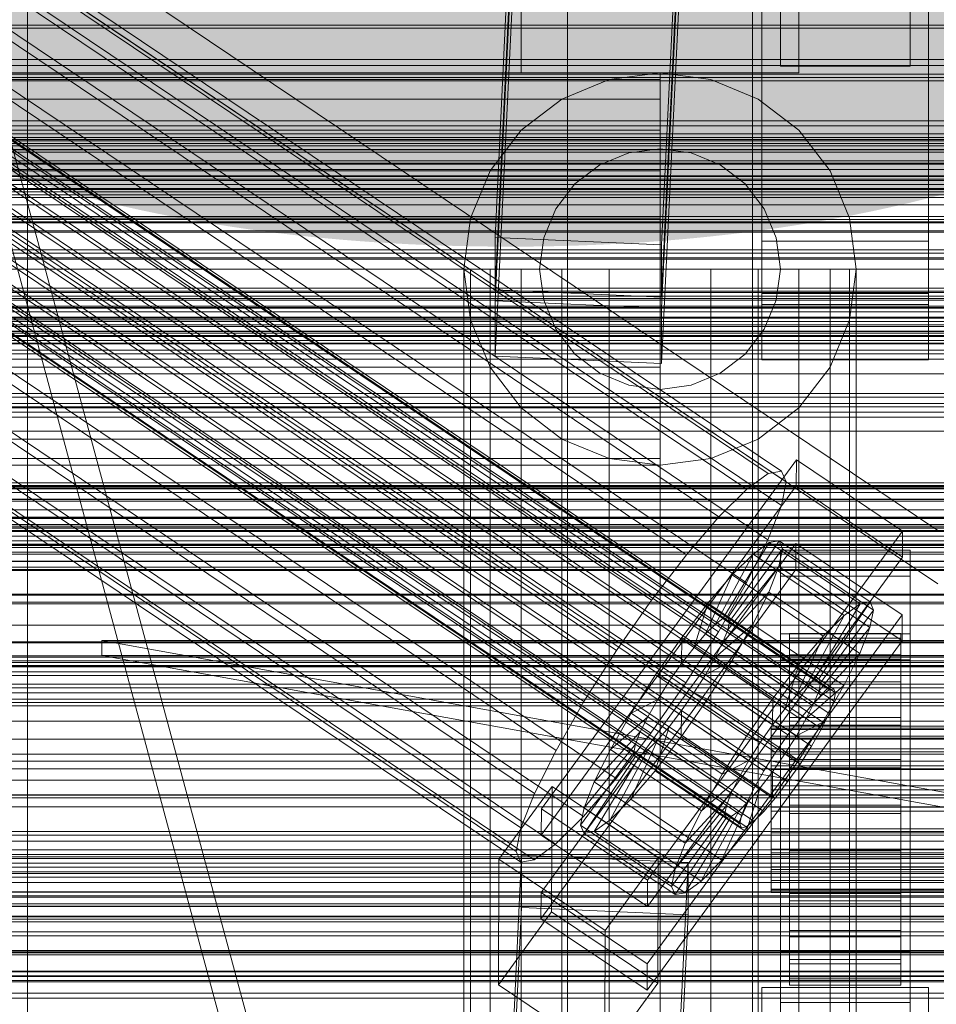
# Model space of a CAD drawing. Header units: millimetres. Extents: x -4395 to 65662, y -65530 to 6847.
# Tile 344 of 656: x -229 to -130, y -33529 to -33423. Entities that reach past the tile are written whole.
import ezdxf

# ---------------------------------------------------------------- set-up
doc = ezdxf.new("R2010")
doc.units = ezdxf.units.MM
for name, color, linetype, lineweight in [('COTAS_O', 1, 'Continuous', 0), ('COTAS_P', 1, 'Continuous', 0), ('frontal_briquetadora', 7, 'Continuous', 0), ('frontal_C01', 7, 'Continuous', 0), ('frontal_C01-mix', 7, 'Continuous', 0), ('frontal_C02', 7, 'Continuous', 0), ('frontal_C03', 7, 'Continuous', 0), ('frontal_C07', 7, 'Continuous', 0), ('frontal_dosificador', 7, 'Continuous', 0), ('frontal_fines-r33-C07-C02', 7, 'Continuous', 0), ('frontal_mezcladora', 7, 'Continuous', 0), ('frontal_secador', 7, 'Continuous', 0)]:
    doc.layers.add(name, color=color, linetype=linetype, lineweight=lineweight)
doc.dimstyles.new('R19_100', dxfattribs={"dimtxt": 250, "dimasz": 150, "dimexe": 150, "dimexo": 80, "dimgap": 100, "dimtad": 1, "dimtih": 1, "dimtoh": 1, "dimdsep": 46, "dimcen": 0.09, "dimadec": 0, "dimazin": 0, "dimtfac": 1, "dimtdec": 4, "dimtofl": 0, "dimtmove": 0, "dimatfit": 3, "dimfxl": 1, "dimtolj": 1, "dimtzin": 0, "dimarcsym": 0})

# ---------------------------------------------------------------- blocks, each defined once
blk = doc.blocks.new('DIM_R33_43')
at = {"layer": 'COTAS_O'}
for p, q in [((-1725, -33700), (-1575, -33655)), ((1725, -33700), (1575, -33655)), ((-1725, -34400), (-1725, -33700)), ((-1725, -33700), (1725, -33700)), ((-1725, -33700), (-1575, -33745)), ((1725, -33700), (1575, -33745)), ((1725, -34400), (1725, -33700))]:
    blk.add_line(p, q, dxfattribs=at)
blk.add_text('3450 O', height=250, dxfattribs=at).set_placement((0, -33600))
blk = doc.blocks.new('DIM_R33_44')
at = {"layer": 'COTAS_P'}
for p, q in [((-150, -32200), (550, -32200)), ((550, -32200), (505, -32350)), ((550, -34800), (550, -32200)), ((550, -32200), (595, -32350)), ((550, -34800), (505, -34650)), ((550, -34800), (595, -34650)), ((-150, -34800), (550, -34800))]:
    blk.add_line(p, q, dxfattribs=at)
blk.add_text('2600 P', height=250, rotation=90, dxfattribs=at).set_placement((450, -33500))
blk = doc.blocks.new('DIM_R33_46')
at = {"layer": 'COTAS_O'}
for p, q in [((-650, -33700), (50, -33700)), ((50, -33700), (5, -33850)), ((50, -34900), (50, -33700)), ((50, -33700), (95, -33850)), ((50, -34900), (5, -34750)), ((50, -34900), (95, -34750)), ((-650, -34900), (50, -34900))]:
    blk.add_line(p, q, dxfattribs=at)
blk.add_text('1200 O', height=250, rotation=90, dxfattribs=at).set_placement((-50, -34300))

msp = doc.modelspace()

# ---------------------------------------------------------------- linework, layer by layer
at = {"layer": 'frontal_briquetadora'}
for p, q in [((-170, -33670), (-305, -33170)), ((-167, -33670), (-302, -33170))]:
    msp.add_line(p, q, dxfattribs=at)
at = {"layer": 'frontal_C01'}
for p, q in [((-332.629, -33348.211), (-148.32, -33472.08)), ((-331.181, -33347.946), (-146.872, -33471.815)), ((-334.938, -33349.897), (-150.629, -33473.766)), ((-330.692, -33349.122), (-146.383, -33472.991)), ((-355.53, -33351.774), (-141.731, -33495.462)), ((-355.017, -33351.68), (-141.218, -33495.369)), ((-331.197, -33351.657), (-146.887, -33475.526)), ((-356.348, -33352.372), (-142.549, -33496.06)), ((-355.022, -33352.995), (-141.224, -33496.684)), ((-354.844, -33352.097), (-141.045, -33495.785)), ((-337.95, -33352.891), (-153.641, -33476.76)), ((-357.415, -33353.432), (-143.617, -33497.121)), ((-358.659, -33354.884), (-144.861, -33498.572)), ((-355.541, -33354.314), (-141.742, -33498.003)), ((-356.363, -33355.964), (-142.565, -33499.652)), ((-332.659, -33355.38), (-148.35, -33479.249)), ((-146.196, -33500.316), (-359.995, -33356.627)), ((-341.461, -33356.987), (-157.152, -33480.857)), ((-357.434, -33357.832), (-143.635, -33501.52)), ((-361.332, -33358.544), (-147.533, -33502.232)), ((-362.578, -33360.503), (-148.779, -33504.191)), ((-358.68, -33359.791), (-144.881, -33503.48)), ((-334.981, -33360.036), (-150.672, -33483.905)), ((-363.648, -33362.371), (-149.85, -33506.06)), ((-360.017, -33361.708), (-146.218, -33505.396)), ((-160.922, -33485.777), (-345.231, -33361.908)), ((-361.352, -33363.451), (-147.554, -33507.14)), ((-364.471, -33364.021), (-150.672, -33507.709)), ((-364.989, -33365.34), (-151.191, -33509.028)), ((-362.596, -33364.903), (-148.798, -33508.591)), ((-338.003, -33365.308), (-153.694, -33489.177)), ((-365.168, -33366.238), (-151.369, -33509.927)), ((-364.995, -33366.655), (-151.196, -33510.343)), ((-364.482, -33366.561), (-150.683, -33510.25)), ((-363.664, -33365.964), (-149.865, -33509.652)), ((-349.002, -33367.317), (-164.693, -33491.186)), ((-341.52, -33370.837), (-157.211, -33494.707)), ((-352.519, -33372.846), (-168.21, -33496.715)), ((-345.291, -33376.246), (-160.982, -33500.116)), ((-355.541, -33378.118), (-171.232, -33501.988)), ((-349.061, -33381.167), (-164.752, -33505.036)), ((-357.863, -33382.775), (-173.554, -33506.644)), ((-352.572, -33385.264), (-168.263, -33509.133)), ((-359.326, -33386.497), (-175.016, -33510.366)), ((-177.811, -33446.586), (-174.943, -33387.023)), ((-156.962, -33387.819), (-159.83, -33447.383)), ((-359.83, -33389.033), (-175.521, -33512.902)), ((-355.584, -33388.257), (-171.275, -33512.127)), ((-359.341, -33390.208), (-175.032, -33514.078)), ((-357.893, -33389.944), (-173.584, -33513.813)), ((-177.811, -33452.232), (-174.943, -33392.669)), ((-159.83, -33453.029), (-156.962, -33393.466)), ((-149, -33446.983), (-149, -33401.318)), ((-131, -33401.318), (-131, -33446.983)), ((-149, -33452.628), (-149, -33406.964)), ((-131, -33452.628), (-131, -33406.964)), ((-130, -33478.228), (-228.298, -33412.164)), ((-228.298, -33412.164), (-228.298, -33580.534)), ((-228.298, -33586.293), (-228.298, -33417.923)), ((-228.298, -33417.923), (-130, -33483.987)), ((-425, -33441.677), (425, -33441.677)), ((-159.83, -33447.383), (-177.811, -33446.586)), ((-177.811, -33446.586), (-177.811, -33452.232)), ((-159.83, -33453.029), (-159.83, -33447.383)), ((-131, -33446.983), (-149, -33446.983)), ((-149, -33446.983), (-149, -33452.628)), ((-131, -33452.628), (-131, -33446.983)), ((-177.811, -33452.232), (-159.83, -33453.029)), ((-149, -33452.628), (-131, -33452.628)), ((425, -33453.189), (-425, -33453.189)), ((425, -33456.015), (-425, -33456.015)), ((-425, -33467.528), (425, -33467.528)), ((-172.809, -33508.312), (-145.277, -33470.601)), ((-145.289, -33473.423), (-145.277, -33470.601)), ((-145.277, -33470.601), (-133.809, -33478.308)), ((-150.629, -33473.766), (-148.32, -33472.08)), ((-148.32, -33472.08), (-146.872, -33471.815)), ((-146.872, -33471.815), (-146.383, -33472.991)), ((-146.383, -33472.991), (-146.887, -33475.526)), ((-145.289, -33473.423), (-172.821, -33511.135)), ((-153.641, -33476.76), (-150.629, -33473.766)), ((-133.821, -33481.131), (-145.289, -33473.423)), ((-146.887, -33475.526), (-148.35, -33479.249)), ((-157.152, -33480.857), (-153.641, -33476.76)), ((-133.809, -33478.308), (-161.341, -33516.019)), ((-133.809, -33478.308), (-133.821, -33481.131)), ((-172.847, -33517.344), (-145.315, -33479.633)), ((-153.199, -33487.755), (-148.226, -33479.54)), ((-152.686, -33487.661), (-147.143, -33479.342)), ((-148.35, -33479.249), (-150.672, -33483.905)), ((-148.226, -33479.54), (-149.953, -33480.801)), ((-147.143, -33479.342), (-148.226, -33479.54)), ((-148.226, -33479.54), (-138.396, -33486.146)), ((-147.143, -33479.342), (-137.313, -33485.948)), ((-146.777, -33480.221), (-147.143, -33479.342)), ((-145.327, -33482.455), (-145.315, -33479.633)), ((-145.315, -33479.633), (-133.847, -33487.34)), ((-152.513, -33488.078), (-146.777, -33480.221)), ((-147.155, -33482.118), (-146.777, -33480.221)), ((-147, -33483.184), (-147, -33480.362)), ((-147, -33480.362), (-133, -33480.362)), ((-147, -33526.41), (-147, -33480.362)), ((-146.777, -33480.221), (-136.948, -33486.828)), ((-133, -33480.362), (-133, -33483.184)), ((-133, -33480.362), (-133, -33526.41)), ((-450, -33481.544), (450, -33481.544)), ((-161.353, -33518.842), (-133.821, -33481.131)), ((-160.922, -33485.777), (-157.152, -33480.857)), ((-154.017, -33488.352), (-149.953, -33480.801)), ((-149.953, -33480.801), (-152.207, -33483.041)), ((-149.953, -33480.801), (-140.123, -33487.408)), ((-145.327, -33482.455), (-172.859, -33520.167)), ((-152.692, -33488.976), (-147.155, -33482.118)), ((-148.249, -33484.902), (-147.155, -33482.118)), ((-147.155, -33482.118), (-137.325, -33488.724)), ((-133.859, -33490.163), (-145.327, -33482.455)), ((-155.085, -33489.413), (-152.207, -33483.041)), ((-152.207, -33483.041), (-154.833, -33486.105)), ((-150.672, -33483.905), (-153.694, -33489.177)), ((-152.207, -33483.041), (-142.377, -33489.647)), ((-133, -33483.184), (-147, -33483.184)), ((-147, -33483.184), (-147, -33529.233)), ((-133, -33529.233), (-133, -33483.184)), ((-153.21, -33490.295), (-148.249, -33484.902)), ((-149.985, -33488.385), (-148.249, -33484.902)), ((-148.249, -33484.902), (-138.419, -33491.509)), ((-164.693, -33491.186), (-160.922, -33485.777)), ((-137.313, -33485.948), (-142.856, -33494.268)), ((-138.396, -33486.146), (-137.313, -33485.948)), ((-137.313, -33485.948), (-136.948, -33486.828)), ((-154.833, -33486.105), (-157.653, -33489.786)), ((-156.329, -33490.865), (-154.833, -33486.105)), ((-154.833, -33486.105), (-145.003, -33492.711)), ((-138.396, -33486.146), (-143.369, -33494.361)), ((-136.948, -33486.828), (-142.683, -33494.684)), ((-140.123, -33487.408), (-138.396, -33486.146)), ((-136.948, -33486.828), (-137.325, -33488.724)), ((-133.847, -33487.34), (-161.379, -33525.052)), ((-154.017, -33488.352), (-153.199, -33487.755)), ((-153.199, -33487.755), (-152.686, -33487.661)), ((-143.369, -33494.361), (-153.199, -33487.755)), ((-152.513, -33488.078), (-152.692, -33488.976)), ((-142.856, -33494.268), (-152.686, -33487.661)), ((-152.686, -33487.661), (-152.513, -33488.078)), ((-142.683, -33494.684), (-152.513, -33488.078)), ((-140.123, -33487.408), (-144.188, -33494.959)), ((-142.377, -33489.647), (-140.123, -33487.408)), ((-133.847, -33487.34), (-133.859, -33490.163)), ((-153.694, -33489.177), (-157.211, -33494.707)), ((-155.085, -33489.413), (-154.017, -33488.352)), ((-154.033, -33491.945), (-149.985, -33488.385)), ((-144.188, -33494.959), (-154.017, -33488.352)), ((-152.692, -33488.976), (-153.21, -33490.295)), ((-142.862, -33495.582), (-152.692, -33488.976)), ((-152.246, -33492.329), (-149.985, -33488.385)), ((-149.985, -33488.385), (-140.156, -33494.992)), ((-137.325, -33488.724), (-142.862, -33495.582)), ((-137.325, -33488.724), (-138.419, -33491.509)), ((-161.391, -33527.874), (-133.859, -33490.163)), ((-157.653, -33489.786), (-160.474, -33493.832)), ((-157.653, -33489.786), (-157.665, -33492.608)), ((-147.823, -33496.392), (-157.653, -33489.786)), ((-156.329, -33490.865), (-155.085, -33489.413)), ((-145.255, -33496.02), (-155.085, -33489.413)), ((-153.21, -33490.295), (-154.033, -33491.945)), ((-143.38, -33496.902), (-153.21, -33490.295)), ((-147, -33492.216), (-147, -33489.394)), ((-147, -33489.394), (-133, -33489.394)), ((-147, -33535.442), (-147, -33489.394)), ((-146, -33499.357), (-146, -33489.359)), ((-146, -33489.359), (-146, -33489.887)), ((-146, -33489.359), (-134, -33489.359)), ((-146, -33490.126), (-146, -33489.359)), ((-146, -33499.606), (-146, -33489.887)), ((-146, -33489.887), (-146, -33491.673)), ((-146, -33489.887), (-134, -33489.887)), ((-146, -33499.72), (-146, -33490.126)), ((-146, -33490.126), (-134, -33490.126)), ((-146, -33492.135), (-146, -33490.126)), ((-142.377, -33489.647), (-145.255, -33496.02)), ((-145.003, -33492.711), (-142.377, -33489.647)), ((-134, -33489.887), (-134, -33489.359)), ((-134, -33489.359), (-134, -33499.357)), ((-134, -33489.359), (-134, -33490.126)), ((-134, -33491.673), (-134, -33489.887)), ((-134, -33489.887), (-134, -33499.606)), ((-134, -33490.126), (-134, -33499.72)), ((-134, -33490.126), (-134, -33492.135)), ((-133, -33489.394), (-133, -33492.216)), ((-133, -33489.394), (-133, -33535.442)), ((-168.21, -33496.715), (-164.693, -33491.186)), ((-157.665, -33492.608), (-156.329, -33490.865)), ((-146.499, -33497.471), (-156.329, -33490.865)), ((-154.033, -33491.945), (-155.103, -33493.813)), ((-155.103, -33493.813), (-152.246, -33492.329)), ((-154.877, -33496.465), (-152.246, -33492.329)), ((-144.203, -33498.551), (-154.033, -33491.945)), ((-152.246, -33492.329), (-142.416, -33498.936)), ((-133, -33492.216), (-147, -33492.216)), ((-147, -33492.216), (-147, -33538.265)), ((-146, -33500.452), (-146, -33491.673)), ((-146, -33491.673), (-146, -33494.596)), ((-146, -33491.673), (-134, -33491.673)), ((-146, -33500.671), (-146, -33492.135)), ((-146, -33492.135), (-134, -33492.135)), ((-146, -33495.25), (-146, -33492.135)), ((-138.419, -33491.509), (-143.38, -33496.902)), ((-138.419, -33491.509), (-140.156, -33494.992)), ((-134, -33494.596), (-134, -33491.673)), ((-134, -33491.673), (-134, -33500.452)), ((-134, -33492.135), (-134, -33500.671)), ((-134, -33492.135), (-134, -33495.25)), ((-133, -33538.265), (-133, -33492.216)), ((450, -33492.834), (-450, -33492.834)), ((-159.001, -33494.525), (-157.665, -33492.608)), ((-157.665, -33492.608), (-147.835, -33499.215)), ((-147.823, -33496.392), (-145.003, -33492.711)), ((-145.003, -33492.711), (-146.499, -33497.471)), ((-160.474, -33493.832), (-163.105, -33497.968)), ((-159.001, -33494.525), (-160.474, -33493.832)), ((-160.474, -33493.832), (-150.644, -33500.438)), ((-160.247, -33496.484), (-159.001, -33494.525)), ((-149.171, -33501.131), (-159.001, -33494.525)), ((-155.103, -33493.813), (-156.35, -33495.772)), ((-145.274, -33500.419), (-155.103, -33493.813)), ((-143.369, -33494.361), (-144.188, -33494.959)), ((-142.856, -33494.268), (-143.369, -33494.361)), ((-142.683, -33494.684), (-142.856, -33494.268)), ((-157.211, -33494.707), (-160.982, -33500.116)), ((-146, -33501.837), (-146, -33494.596)), ((-146, -33494.596), (-146, -33498.456)), ((-146, -33494.596), (-134, -33494.596)), ((-146, -33502.147), (-146, -33495.25)), ((-146, -33495.25), (-134, -33495.25)), ((-146, -33499.257), (-146, -33495.25)), ((-144.188, -33494.959), (-145.255, -33496.02)), ((-140.156, -33494.992), (-144.203, -33498.551)), ((-143.38, -33496.902), (-142.862, -33495.582)), ((-142.862, -33495.582), (-142.683, -33494.684)), ((-142.549, -33496.06), (-141.731, -33495.462)), ((-140.156, -33494.992), (-142.416, -33498.936)), ((-141.731, -33495.462), (-141.218, -33495.369)), ((-141.218, -33495.369), (-141.045, -33495.785)), ((-134, -33498.456), (-134, -33494.596)), ((-134, -33494.596), (-134, -33501.837)), ((-134, -33495.25), (-134, -33502.147)), ((-134, -33495.25), (-134, -33499.257)), ((-160.247, -33496.484), (-163.105, -33497.968)), ((-161.318, -33498.352), (-160.247, -33496.484)), ((-150.417, -33503.09), (-160.247, -33496.484)), ((-157.698, -33500.511), (-154.877, -33496.465)), ((-156.35, -33495.772), (-157.686, -33497.689)), ((-156.35, -33495.772), (-154.877, -33496.465)), ((-146.52, -33502.379), (-156.35, -33495.772)), ((-154.877, -33496.465), (-145.047, -33503.072)), ((-150.644, -33500.438), (-147.823, -33496.392)), ((-147.835, -33499.215), (-147.823, -33496.392)), ((-145.255, -33496.02), (-146.499, -33497.471)), ((-143.617, -33497.121), (-142.549, -33496.06)), ((-141.224, -33496.684), (-141.742, -33498.003)), ((-141.045, -33495.785), (-141.224, -33496.684)), ((-171.232, -33501.988), (-168.21, -33496.715)), ((-157.686, -33497.689), (-159.022, -33499.432)), ((-157.686, -33497.689), (-157.698, -33500.511)), ((-147.856, -33504.295), (-157.686, -33497.689)), ((-146.499, -33497.471), (-147.835, -33499.215)), ((-144.861, -33498.572), (-143.617, -33497.121)), ((-144.203, -33498.551), (-143.38, -33496.902)), ((-163.105, -33497.968), (-165.365, -33501.912)), ((-161.318, -33498.352), (-165.365, -33501.912)), ((-163.105, -33497.968), (-153.275, -33504.574)), ((-162.14, -33500.002), (-161.318, -33498.352)), ((-151.488, -33504.959), (-161.318, -33498.352)), ((-146.196, -33500.316), (-144.861, -33498.572)), ((-146, -33503.665), (-146, -33498.456)), ((-146, -33498.456), (-146, -33502.991)), ((-146, -33498.456), (-134, -33498.456)), ((-145.274, -33500.419), (-144.203, -33498.551)), ((-141.742, -33498.003), (-142.565, -33499.652)), ((-134, -33502.991), (-134, -33498.456)), ((-134, -33498.456), (-134, -33503.665)), ((-159.022, -33499.432), (-160.518, -33504.192)), ((-159.022, -33499.432), (-160.266, -33500.884)), ((-149.192, -33506.039), (-159.022, -33499.432)), ((-147.835, -33499.215), (-149.171, -33501.131)), ((-148, -33499.72), (-148, -33499.357)), ((-148, -33499.357), (-148, -33499.606)), ((-148, -33499.357), (148, -33499.357)), ((-148, -33499.606), (-148, -33500.452)), ((-148, -33499.606), (148, -33499.606)), ((-148, -33500.671), (-148, -33499.72)), ((-148, -33499.72), (148, -33499.72)), ((-146, -33504.045), (-146, -33499.257)), ((-146, -33499.257), (-134, -33499.257)), ((-146, -33503.884), (-146, -33499.257)), ((-146, -33499.606), (-146, -33499.357)), ((-134, -33499.357), (-146, -33499.357)), ((-146, -33499.357), (-146, -33499.72)), ((-146, -33500.452), (-146, -33499.606)), ((-134, -33499.606), (-146, -33499.606)), ((-134, -33499.72), (-146, -33499.72)), ((-146, -33499.72), (-146, -33500.671)), ((-142.416, -33498.936), (-145.274, -33500.419)), ((-142.416, -33498.936), (-145.047, -33503.072)), ((-142.565, -33499.652), (-143.635, -33501.52)), ((-134, -33499.257), (-134, -33504.045)), ((-134, -33499.257), (-134, -33503.884)), ((-134, -33499.357), (-134, -33499.606)), ((-134, -33499.72), (-134, -33499.357)), ((-134, -33499.606), (-134, -33500.452)), ((-134, -33500.671), (-134, -33499.72)), ((-162.14, -33500.002), (-167.102, -33505.395)), ((-160.982, -33500.116), (-164.752, -33505.036)), ((-160.266, -33500.884), (-163.144, -33507.257)), ((-162.659, -33501.321), (-162.14, -33500.002)), ((-152.311, -33506.608), (-162.14, -33500.002)), ((-160.266, -33500.884), (-161.333, -33501.945)), ((-160.518, -33504.192), (-157.698, -33500.511)), ((-150.436, -33507.49), (-160.266, -33500.884)), ((-157.698, -33500.511), (-147.868, -33507.118)), ((-153.275, -33504.574), (-150.644, -33500.438)), ((-150.644, -33500.438), (-149.171, -33501.131)), ((-148, -33500.452), (-148, -33501.837)), ((-148, -33500.452), (148, -33500.452)), ((-148, -33502.147), (-148, -33500.671)), ((-148, -33500.671), (148, -33500.671)), ((-147.533, -33502.232), (-146.196, -33500.316)), ((-146.52, -33502.379), (-145.274, -33500.419)), ((-146, -33501.837), (-146, -33500.452)), ((-134, -33500.452), (-146, -33500.452)), ((-134, -33500.671), (-146, -33500.671)), ((-146, -33500.671), (-146, -33502.147)), ((-134, -33500.452), (-134, -33501.837)), ((-134, -33502.147), (-134, -33500.671)), ((-173.554, -33506.644), (-171.232, -33501.988)), ((-162.659, -33501.321), (-168.196, -33508.179)), ((-165.365, -33501.912), (-167.102, -33505.395)), ((-161.333, -33501.945), (-165.397, -33509.496)), ((-165.365, -33501.912), (-155.535, -33508.518)), ((-162.837, -33502.219), (-162.659, -33501.321)), ((-152.829, -33507.927), (-162.659, -33501.321)), ((-161.333, -33501.945), (-162.151, -33502.542)), ((-151.503, -33508.551), (-161.333, -33501.945)), ((-149.171, -33501.131), (-150.417, -33503.09)), ((-148, -33501.837), (-148, -33503.665)), ((-148, -33501.837), (148, -33501.837)), ((-146, -33503.665), (-146, -33501.837)), ((-134, -33501.837), (-146, -33501.837)), ((-143.635, -33501.52), (-144.881, -33503.48)), ((-134, -33501.837), (-134, -33503.665)), ((-162.837, -33502.219), (-168.573, -33510.076)), ((-162.664, -33502.636), (-168.208, -33510.955)), ((-162.151, -33502.542), (-167.125, -33510.757)), ((-162.664, -33502.636), (-162.837, -33502.219)), ((-153.008, -33508.826), (-162.837, -33502.219)), ((-162.151, -33502.542), (-162.664, -33502.636)), ((-152.835, -33509.242), (-162.664, -33502.636)), ((-152.321, -33509.149), (-162.151, -33502.542)), ((-148.779, -33504.191), (-147.533, -33502.232)), ((-148, -33504.045), (-148, -33502.147)), ((-148, -33502.147), (148, -33502.147)), ((-147.856, -33504.295), (-146.52, -33502.379)), ((-145.047, -33503.072), (-146.52, -33502.379)), ((-134, -33502.147), (-146, -33502.147)), ((-146, -33502.147), (-146, -33504.045)), ((-146, -33502.991), (-146, -33505.814)), ((-134, -33502.991), (-146, -33502.991)), ((-146, -33502.991), (-146, -33507.891)), ((-134, -33504.045), (-134, -33502.147)), ((-134, -33505.814), (-134, -33502.991)), ((-134, -33507.891), (-134, -33502.991)), ((-153.275, -33504.574), (-150.417, -33503.09)), ((-150.417, -33503.09), (-151.488, -33504.959)), ((-148, -33503.665), (-148, -33505.814)), ((-148, -33503.665), (148, -33503.665)), ((-148, -33506.237), (-148, -33504.045)), ((-148, -33504.045), (148, -33504.045)), ((-145.047, -33503.072), (-147.868, -33507.118)), ((-144.881, -33503.48), (-146.218, -33505.396)), ((-146, -33505.814), (-146, -33503.665)), ((-134, -33503.665), (-146, -33503.665)), ((-146, -33506.237), (-146, -33503.884)), ((-146, -33503.884), (-134, -33503.884)), ((-146, -33508.816), (-146, -33503.884)), ((-134, -33504.045), (-146, -33504.045)), ((-146, -33504.045), (-146, -33506.237)), ((-134, -33503.665), (-134, -33505.814)), ((-134, -33503.884), (-134, -33506.237)), ((-134, -33503.884), (-134, -33508.816)), ((-134, -33506.237), (-134, -33504.045)), ((-164.752, -33505.036), (-168.263, -33509.133)), ((-163.144, -33507.257), (-160.518, -33504.192)), ((-160.518, -33504.192), (-150.688, -33510.798)), ((-155.535, -33508.518), (-153.275, -33504.574)), ((-155.535, -33508.518), (-151.488, -33504.959)), ((-151.488, -33504.959), (-152.311, -33506.608)), ((-149.85, -33506.06), (-148.779, -33504.191)), ((-149.192, -33506.039), (-147.856, -33504.295)), ((-147.868, -33507.118), (-147.856, -33504.295)), ((-177.394, -33513.75), (-171.658, -33505.894)), ((-171.715, -33519.442), (-171.658, -33505.894)), ((-171.658, -33505.894), (-160.19, -33513.601)), ((-167.102, -33505.395), (-168.196, -33508.179)), ((-167.102, -33505.395), (-157.272, -33512.001)), ((-150.688, -33510.798), (-149.192, -33506.039)), ((-150.672, -33507.709), (-149.85, -33506.06)), ((-150.436, -33507.49), (-149.192, -33506.039)), ((-148, -33505.814), (-148, -33508.135)), ((148, -33505.814), (-148, -33505.814)), ((-148, -33508.573), (-148, -33506.237)), ((-148, -33506.237), (148, -33506.237)), ((-146.218, -33505.396), (-147.554, -33507.14)), ((-146, -33505.814), (-134, -33505.814)), ((-146, -33508.135), (-146, -33505.814)), ((-134, -33506.237), (-146, -33506.237)), ((-146, -33506.237), (-146, -33508.573)), ((-134, -33505.814), (-134, -33508.135)), ((-134, -33508.573), (-134, -33506.237)), ((-175.016, -33510.366), (-173.554, -33506.644)), ((-165.397, -33509.496), (-163.144, -33507.257)), ((-163.144, -33507.257), (-153.314, -33513.863)), ((-157.272, -33512.001), (-152.311, -33506.608)), ((-152.311, -33506.608), (-152.829, -33507.927)), ((-147.868, -33507.118), (-150.688, -33510.798)), ((-147.554, -33507.14), (-148.798, -33508.591)), ((-172.809, -33508.312), (-172.821, -33511.135)), ((-161.341, -33516.019), (-172.809, -33508.312)), ((-168.196, -33508.179), (-168.573, -33510.076)), ((-168.196, -33508.179), (-158.366, -33514.786)), ((-158.366, -33514.786), (-152.829, -33507.927)), ((-153.314, -33513.863), (-150.436, -33507.49)), ((-152.829, -33507.927), (-153.008, -33508.826)), ((-151.503, -33508.551), (-150.436, -33507.49)), ((-151.191, -33509.028), (-150.672, -33507.709)), ((-148, -33508.135), (-148, -33510.471)), ((-148, -33508.135), (148, -33508.135)), ((-146, -33508.135), (-146, -33507.891)), ((-146, -33507.891), (-146, -33512.823)), ((-146, -33507.891), (-134, -33507.891)), ((-146, -33510.471), (-146, -33508.135)), ((-134, -33508.135), (-146, -33508.135)), ((-134, -33512.823), (-134, -33507.891)), ((-134, -33507.891), (-134, -33508.135)), ((-134, -33508.135), (-134, -33510.471)), ((-168.263, -33509.133), (-171.275, -33512.127)), ((-158.743, -33516.682), (-153.008, -33508.826)), ((-158.378, -33517.562), (-152.835, -33509.242)), ((-157.295, -33517.364), (-152.321, -33509.149)), ((-157.272, -33512.001), (-155.535, -33508.518)), ((-155.567, -33516.102), (-151.503, -33508.551)), ((-153.008, -33508.826), (-152.835, -33509.242)), ((-152.835, -33509.242), (-152.321, -33509.149)), ((-152.321, -33509.149), (-151.503, -33508.551)), ((-151.369, -33509.927), (-151.191, -33509.028)), ((-148.798, -33508.591), (-149.865, -33509.652)), ((-148, -33510.894), (-148, -33508.573)), ((-148, -33508.573), (148, -33508.573)), ((-146, -33508.573), (-146, -33508.816)), ((-134, -33508.573), (-146, -33508.573)), ((-146, -33508.573), (-146, -33510.894)), ((-146, -33508.816), (-134, -33508.816)), ((-146, -33513.717), (-146, -33508.816)), ((-134, -33508.816), (-134, -33508.573)), ((-134, -33510.894), (-134, -33508.573)), ((-134, -33508.816), (-134, -33513.717)), ((-175.521, -33512.902), (-175.016, -33510.366)), ((-168.573, -33510.076), (-168.208, -33510.955)), ((-168.573, -33510.076), (-158.743, -33516.682)), ((-167.125, -33510.757), (-165.397, -33509.496)), ((-165.397, -33509.496), (-155.567, -33516.102)), ((-151.196, -33510.343), (-151.369, -33509.927)), ((-150.683, -33510.25), (-151.196, -33510.343)), ((-149.865, -33509.652), (-150.683, -33510.25)), ((-148, -33510.471), (-148, -33512.663)), ((-148, -33510.471), (148, -33510.471)), ((-146, -33512.663), (-146, -33510.471)), ((-146, -33510.471), (-146, -33512.823)), ((-134, -33510.471), (-146, -33510.471)), ((-134, -33512.823), (-134, -33510.471)), ((-134, -33510.471), (-134, -33512.663)), ((-172.821, -33511.135), (-161.353, -33518.842)), ((-168.208, -33510.955), (-167.125, -33510.757)), ((-168.208, -33510.955), (-158.378, -33517.562)), ((-167.125, -33510.757), (-157.295, -33517.364)), ((-150.688, -33510.798), (-153.314, -33513.863)), ((-148, -33513.042), (-148, -33510.894)), ((-148, -33510.894), (148, -33510.894)), ((-146, -33510.894), (-146, -33513.717)), ((-134, -33510.894), (-146, -33510.894)), ((-146, -33510.894), (-146, -33513.042)), ((-134, -33513.717), (-134, -33510.894)), ((-134, -33513.042), (-134, -33510.894)), ((-171.275, -33512.127), (-173.584, -33513.813)), ((-158.366, -33514.786), (-157.272, -33512.001)), ((-177.811, -33572.864), (-174.943, -33513.3)), ((-175.032, -33514.078), (-175.521, -33512.902)), ((-174.943, -33518.946), (-174.943, -33513.3)), ((-174.943, -33513.3), (-156.962, -33514.097)), ((-160.19, -33513.601), (-165.926, -33521.458)), ((-160.19, -33513.601), (-160.247, -33527.15)), ((-148, -33512.663), (-148, -33514.561)), ((-148, -33512.663), (148, -33512.663)), ((-148, -33514.871), (-148, -33513.042)), ((-148, -33513.042), (148, -33513.042)), ((-146, -33514.561), (-146, -33512.663)), ((-146, -33512.663), (-146, -33517.451)), ((-134, -33512.663), (-146, -33512.663)), ((-146, -33512.823), (-146, -33517.451)), ((-146, -33512.823), (-134, -33512.823)), ((-146, -33513.042), (-146, -33518.252)), ((-134, -33513.042), (-146, -33513.042)), ((-146, -33513.042), (-146, -33514.871)), ((-134, -33517.451), (-134, -33512.663)), ((-134, -33512.663), (-134, -33514.561)), ((-134, -33517.451), (-134, -33512.823)), ((-134, -33518.252), (-134, -33513.042)), ((-134, -33514.871), (-134, -33513.042)), ((-177.394, -33513.75), (-177.451, -33527.299)), ((-165.926, -33521.458), (-177.394, -33513.75)), ((-173.584, -33513.813), (-175.032, -33514.078)), ((-156.962, -33514.097), (-159.83, -33573.66)), ((-156.962, -33514.097), (-156.962, -33519.743)), ((-153.314, -33513.863), (-155.567, -33516.102)), ((-148, -33514.561), (-148, -33516.036)), ((-148, -33514.561), (148, -33514.561)), ((-146, -33513.717), (-134, -33513.717)), ((-146, -33518.252), (-146, -33513.717)), ((-146, -33516.036), (-146, -33514.561)), ((-146, -33514.561), (-146, -33521.458)), ((-134, -33514.561), (-146, -33514.561)), ((-134, -33513.717), (-134, -33518.252)), ((-134, -33521.458), (-134, -33514.561)), ((-134, -33514.561), (-134, -33516.036)), ((450, -33515.121), (-450, -33515.121)), ((-158.743, -33516.682), (-158.366, -33514.786)), ((-148, -33516.255), (-148, -33514.871)), ((-148, -33514.871), (148, -33514.871)), ((-146, -33514.871), (-146, -33522.112)), ((-134, -33514.871), (-146, -33514.871)), ((-146, -33514.871), (-146, -33516.255)), ((-134, -33522.112), (-134, -33514.871)), ((-134, -33516.255), (-134, -33514.871)), ((-161.353, -33518.842), (-161.341, -33516.019)), ((-158.378, -33517.562), (-158.743, -33516.682)), ((-155.567, -33516.102), (-157.295, -33517.364)), ((-148, -33516.036), (-148, -33516.988)), ((-148, -33516.036), (148, -33516.036)), ((-148, -33517.101), (-148, -33516.255)), ((-148, -33516.255), (148, -33516.255)), ((-146, -33516.988), (-146, -33516.036)), ((-146, -33516.036), (-146, -33524.572)), ((-134, -33516.036), (-146, -33516.036)), ((-146, -33516.255), (-146, -33525.035)), ((-134, -33516.255), (-146, -33516.255)), ((-146, -33516.255), (-146, -33517.101)), ((-134, -33524.572), (-134, -33516.036)), ((-134, -33516.036), (-134, -33516.988)), ((-134, -33525.035), (-134, -33516.255)), ((-134, -33517.101), (-134, -33516.255)), ((-172.847, -33517.344), (-172.859, -33520.167)), ((-161.379, -33525.052), (-172.847, -33517.344)), ((-157.295, -33517.364), (-158.378, -33517.562)), ((-148, -33516.988), (-148, -33517.351)), ((-148, -33516.988), (148, -33516.988)), ((-148, -33517.351), (-148, -33517.101)), ((-148, -33517.101), (148, -33517.101)), ((-148, -33517.351), (148, -33517.351)), ((-146, -33517.351), (-146, -33516.988)), ((-146, -33516.988), (-146, -33526.581)), ((-134, -33516.988), (-146, -33516.988)), ((-146, -33517.101), (-146, -33526.821)), ((-134, -33517.101), (-146, -33517.101)), ((-146, -33517.101), (-146, -33517.351)), ((-146, -33517.351), (-146, -33527.348)), ((-134, -33517.351), (-146, -33517.351)), ((-146, -33517.451), (-146, -33521.458)), ((-146, -33517.451), (-134, -33517.451)), ((-134, -33526.581), (-134, -33516.988)), ((-134, -33516.988), (-134, -33517.351)), ((-134, -33526.821), (-134, -33517.101)), ((-134, -33517.351), (-134, -33517.101)), ((-134, -33527.348), (-134, -33517.351)), ((-134, -33521.458), (-134, -33517.451)), ((-177.811, -33578.51), (-174.943, -33518.946)), ((-156.962, -33519.743), (-174.943, -33518.946)), ((-146, -33518.252), (-134, -33518.252)), ((-146, -33522.112), (-146, -33518.252)), ((-134, -33518.252), (-134, -33522.112)), ((-171.715, -33519.442), (-177.451, -33527.299)), ((-160.247, -33527.15), (-171.715, -33519.442)), ((-159.83, -33579.306), (-156.962, -33519.743)), ((-172.859, -33520.167), (-161.391, -33527.874)), ((-165.983, -33535.006), (-165.926, -33521.458)), ((-146, -33521.458), (-146, -33524.572)), ((-146, -33521.458), (-134, -33521.458)), ((-146, -33522.112), (-134, -33522.112)), ((-146, -33525.035), (-146, -33522.112)), ((-134, -33524.572), (-134, -33521.458)), ((-134, -33522.112), (-134, -33525.035)), ((-147, -33537.193), (-147, -33523.645)), ((-147, -33523.645), (-133, -33523.645)), ((-147, -33533.238), (-147, -33523.645)), ((-133, -33523.645), (-133, -33537.193)), ((-133, -33523.645), (-133, -33533.238)), ((-161.391, -33527.874), (-161.379, -33525.052)), ((-146, -33524.572), (-146, -33526.581)), ((-146, -33524.572), (-134, -33524.572)), ((-146, -33525.035), (-134, -33525.035)), ((-146, -33526.821), (-146, -33525.035)), ((-134, -33526.581), (-134, -33524.572)), ((-134, -33525.035), (-134, -33526.821)), ((-450, -33526.411), (450, -33526.411)), ((-133, -33526.41), (-147, -33526.41)), ((-147, -33526.41), (-147, -33529.233)), ((-133, -33529.233), (-133, -33526.41)), ((-177.451, -33527.299), (-165.983, -33535.006)), ((-165.983, -33535.006), (-160.247, -33527.15)), ((-146, -33526.581), (-146, -33527.348)), ((-146, -33526.581), (-134, -33526.581)), ((-146, -33526.821), (-134, -33526.821)), ((-146, -33527.348), (-146, -33526.821)), ((-146, -33527.348), (-134, -33527.348)), ((-134, -33527.348), (-134, -33526.581)), ((-134, -33526.821), (-134, -33527.348)), ((-149, -33533.241), (-149, -33527.596)), ((-149, -33527.596), (-131, -33527.596)), ((-149, -33573.261), (-149, -33527.596)), ((-131, -33527.596), (-131, -33533.241)), ((-131, -33527.596), (-131, -33573.261)), ((-147, -33529.233), (-133, -33529.233))]:
    msp.add_line(p, q, dxfattribs=at)
at = {"layer": 'frontal_C01-mix'}
msp.add_line((-150, -33315), (-150, -33700), dxfattribs=at)
at = {"layer": 'frontal_C02'}
for p, q in [((-228.298, -33293.718), (-228.298, -33584.212)), ((-228.298, -33589.943), (-228.298, -33299.448)), ((-177.811, -33453.445), (-174.943, -33394.179)), ((-156.962, -33394.972), (-159.83, -33454.238)), ((-177.811, -33459.407), (-174.943, -33400.141)), ((-159.83, -33460.2), (-156.962, -33400.934)), ((-149, -33453.84), (-149, -33408.404)), ((-131, -33408.404), (-131, -33453.84)), ((-149, -33459.801), (-149, -33414.365)), ((-147, -33413.776), (-147, -33428.083)), ((-133, -33428.083), (-133, -33413.776)), ((-131, -33459.801), (-131, -33414.365)), ((-147, -33418.537), (-147, -33428.083)), ((-133, -33428.083), (-133, -33418.537)), ((-147, -33428.083), (-133, -33428.083)), ((-425, -33448.296), (425, -33448.296)), ((-159.83, -33454.238), (-177.811, -33453.445)), ((-177.811, -33453.445), (-177.811, -33459.407)), ((-131, -33453.84), (-149, -33453.84)), ((-149, -33453.84), (-149, -33459.801)), ((-131, -33459.801), (-131, -33453.84)), ((-159.83, -33460.2), (-159.83, -33454.238)), ((-177.811, -33459.407), (-159.83, -33460.2)), ((425, -33459.75), (-425, -33459.75)), ((-149, -33459.801), (-131, -33459.801)), ((425, -33463.437), (-425, -33463.437)), ((-425, -33474.891), (425, -33474.891)), ((-450, -33518.848), (450, -33518.848))]:
    msp.add_line(p, q, dxfattribs=at)
at = {"layer": 'frontal_C03'}
for p, q in [((1270, -33428.95), (-1230, -33428.95)), ((1270, -33429.313), (-1230, -33429.313)), ((1270, -33435.396), (-1230, -33435.396)), ((1270, -33435.782), (-1230, -33435.782)), ((1516, -33437.088), (-1476, -33437.088)), ((1516, -33437.115), (-1476, -33437.115)), ((1270, -33436.448), (-1230, -33436.448)), ((-1230, -33437.38), (1270, -33437.38)), ((1516, -33438.557), (-1476, -33438.557)), ((1516, -33438.633), (-1476, -33438.633)), ((1270, -33438.322), (-1230, -33438.322)), ((1270, -33439.254), (-1230, -33439.254)), ((1270, -33439.921), (-1230, -33439.921)), ((1270, -33440.307), (-1230, -33440.307)), ((1516, -33441.297), (-1476, -33441.297)), ((1270, -33440.453), (-1230, -33440.453)), ((-1230, -33440.88), (1270, -33440.88)), ((1516, -33441.41), (-1476, -33441.41)), ((1516, -33444.892), (-1476, -33444.892)), ((-1476, -33445.025), (1516, -33445.025)), ((1516, -33448.793), (-1476, -33448.793)), ((1516, -33448.927), (-1476, -33448.927)), ((1516, -33452.408), (-1476, -33452.408)), ((1516, -33452.521), (-1476, -33452.521)), ((1270, -33452.938), (-1230, -33452.938)), ((1270, -33453.366), (-1230, -33453.366)), ((1516, -33455.186), (-1476, -33455.186)), ((1270, -33454.237), (-1230, -33454.237)), ((1270, -33454.623), (-1230, -33454.623)), ((1516, -33455.262), (-1476, -33455.262)), ((1270, -33455.289), (-1230, -33455.289)), ((-1230, -33456.221), (1270, -33456.221)), ((1516, -33456.704), (-1476, -33456.704)), ((1516, -33456.73), (-1476, -33456.73)), ((1270, -33457.163), (-1230, -33457.163)), ((1270, -33458.095), (-1230, -33458.095)), ((1270, -33458.762), (-1230, -33458.762)), ((1270, -33459.148), (-1230, -33459.148)), ((1270, -33464.506), (-1230, -33464.506)), ((1270, -33464.868), (-1230, -33464.868)), ((1270, -33473.078), (-1230, -33473.078)), ((1270, -33473.395), (-1230, -33473.395)), ((1270, -33473.464), (-1230, -33473.464)), ((1270, -33473.637), (-1230, -33473.637)), ((1270, -33474.13), (-1230, -33474.13)), ((-1230, -33475.062), (1270, -33475.062)), ((1270, -33476.004), (-1230, -33476.004)), ((1270, -33476.936), (-1230, -33476.936)), ((1270, -33477.603), (-1230, -33477.603)), ((1270, -33477.989), (-1230, -33477.989)), ((1270, -33478.251), (-1230, -33478.251)), ((1270, -33478.336), (-1230, -33478.336)), ((1270, -33491.919), (-1230, -33491.919)), ((1270, -33492.305), (-1230, -33492.305)), ((1270, -33492.971), (-1230, -33492.971)), ((-1230, -33493.903), (1270, -33493.903)), ((1270, -33494.845), (-1230, -33494.845)), ((1270, -33495.777), (-1230, -33495.777)), ((1270, -33496.443), (-1230, -33496.443)), ((1270, -33496.83), (-1230, -33496.83)), ((1270, -33510.76), (-1230, -33510.76)), ((1270, -33511.146), (-1230, -33511.146)), ((1270, -33511.812), (-1230, -33511.812)), ((-1230, -33512.744), (1270, -33512.744)), ((1270, -33513.686), (-1230, -33513.686)), ((1270, -33514.618), (-1230, -33514.618)), ((1270, -33515.284), (-1230, -33515.284)), ((1270, -33515.671), (-1230, -33515.671))]:
    msp.add_line(p, q, dxfattribs=at)
at = {"layer": 'frontal_C07'}
for p, q in [((-8.127, -33476.8), (-352.869, -33476.8)), ((-6.93, -33476.876), (-351.672, -33476.876)), ((-9.316, -33477.629), (-354.058, -33477.629)), ((-5.745, -33477.857), (-350.487, -33477.857)), ((-10.475, -33479.35), (-355.217, -33479.35)), ((1.188, -33480.081), (-363.254, -33480.081)), ((2.88, -33479.868), (-361.561, -33479.868)), ((-353.962, -33480.578), (-9.22, -33480.578)), ((-352.841, -33479.796), (-8.099, -33479.796)), ((-351.712, -33479.868), (-6.97, -33479.868)), ((-4.592, -33479.725), (-349.334, -33479.725)), ((4.547, -33481.571), (-359.895, -33481.571)), ((-350.594, -33480.793), (-5.851, -33480.793)), ((-0.464, -33482.201), (-364.906, -33482.201)), ((-355.056, -33482.201), (-10.314, -33482.201)), ((-349.506, -33482.555), (-4.764, -33482.555)), ((-3.491, -33482.448), (-348.233, -33482.448)), ((6.125, -33485.124), (-358.317, -33485.124)), ((-348.467, -33485.124), (-3.725, -33485.124)), ((-2.461, -33485.98), (-347.203, -33485.98)), ((-2.014, -33486.148), (-366.455, -33486.148)), ((-347.496, -33488.456), (-2.753, -33488.456)), ((-1.519, -33490.261), (-346.261, -33490.261)), ((7.552, -33490.391), (-356.89, -33490.391)), ((-3.4, -33491.769), (-367.842, -33491.769)), ((-346.607, -33492.494), (-1.865, -33492.494)), ((-0.682, -33495.217), (-345.424, -33495.217)), ((8.775, -33497.17), (-355.667, -33497.17)), ((-345.817, -33497.17), (-1.075, -33497.17)), ((-4.571, -33498.849), (-369.013, -33498.849)), ((0.036, -33500.763), (-344.706, -33500.763)), ((-345.14, -33502.402), (-0.398, -33502.402)), ((-21.803, -33503.972), (-366.545, -33503.972)), ((9.745, -33505.199), (-354.696, -33505.199)), ((-5.48, -33507.115), (-369.922, -33507.115)), ((-366.384, -33506.823), (-21.641, -33506.823)), ((0.623, -33506.804), (-344.119, -33506.804)), ((-344.586, -33508.102), (0.156, -33508.102)), ((1.069, -33513.238), (-343.673, -33513.238)), ((-354.015, -33514.171), (10.427, -33514.171)), ((-344.165, -33514.171), (0.577, -33514.171)), ((-6.094, -33516.25), (-370.536, -33516.25)), ((55.723, -33517.842), (-417.066, -33517.842)), ((56.136, -33517.311), (-416.653, -33517.311)), ((56.559, -33517.258), (-416.23, -33517.258)), ((56.976, -33517.684), (-415.813, -33517.684)), ((55.336, -33518.828), (-417.453, -33518.828)), ((57.371, -33518.572), (-415.419, -33518.572)), ((57.727, -33519.889), (-415.062, -33519.889)), ((1.366, -33519.954), (-343.376, -33519.954)), ((54.989, -33520.234), (-417.8, -33520.234)), ((-343.885, -33520.507), (0.857, -33520.507)), ((54.697, -33522.004), (-418.093, -33522.004)), ((58.033, -33521.584), (-414.756, -33521.584)), ((54.469, -33524.07), (-418.32, -33524.07)), ((58.276, -33523.591), (-414.514, -33523.591)), ((10.793, -33523.741), (-353.649, -33523.741)), ((54.316, -33526.354), (-418.473, -33526.354)), ((-414.343, -33525.834), (58.446, -33525.834)), ((-6.388, -33525.903), (-370.83, -33525.903)), ((-343.75, -33527), (0.992, -33527)), ((1.51, -33526.837), (-343.232, -33526.837)), ((58.538, -33528.226), (-414.252, -33528.226)), ((54.242, -33528.767), (-418.547, -33528.767))]:
    msp.add_line(p, q, dxfattribs=at)
at = {"layer": 'frontal_dosificador'}
msp.add_line((-170, -33800), (-170, -32240), dxfattribs=at)
at = {"layer": 'frontal_fines-r33-C07-C02'}
for p, q in [((30.558, -33490.134), (-220.294, -33490.134)), ((-220.294, -33490.134), (25.583, -33534.461)), ((-220.294, -33491.752), (-220.294, -33490.134)), ((-220.294, -33491.752), (30.558, -33491.752)), ((25.583, -33536.078), (-220.294, -33491.752))]:
    msp.add_line(p, q, dxfattribs=at)
at = {"layer": 'frontal_mezcladora'}
for p, q in [((-175, -33428.8), (-175, -33390)), ((-145, -33428.8), (-145, -33390)), ((-950, -33428.8), (-160, -33428.8)), ((-950, -33429.522), (-160, -33429.522)), ((-175, -33428.8), (-145, -33428.8)), ((-170.6, -33431.64), (-165.487, -33429.522)), ((-165.487, -33429.522), (-160, -33428.8)), ((-160, -33429.522), (-160, -33428.8)), ((-160, -33428.8), (-154.513, -33429.522)), ((-160, -33431.64), (-160, -33429.522)), ((-154.513, -33429.522), (-149.4, -33431.64)), ((-950, -33431.64), (-160, -33431.64)), ((-174.991, -33435.009), (-170.6, -33431.64)), ((-160, -33435.009), (-160, -33431.64)), ((-149.4, -33431.64), (-145.009, -33435.009)), ((-950, -33435.009), (-160, -33435.009)), ((-178.36, -33439.4), (-174.991, -33435.009)), ((-160, -33439.4), (-160, -33435.009)), ((-145.009, -33435.009), (-141.64, -33439.4)), ((-160, -33437), (-163.365, -33437.443)), ((-156.635, -33437.443), (-160, -33437)), ((-163.365, -33437.443), (-166.5, -33438.742)), ((-153.5, -33438.742), (-156.635, -33437.443)), ((-166.5, -33438.742), (-169.192, -33440.808)), ((-150.808, -33440.808), (-153.5, -33438.742)), ((-950, -33439.4), (-160, -33439.4)), ((-180.478, -33444.513), (-178.36, -33439.4)), ((-160, -33444.513), (-160, -33439.4)), ((-141.64, -33439.4), (-139.522, -33444.513)), ((-169.192, -33440.808), (-171.258, -33443.5)), ((-148.742, -33443.5), (-150.808, -33440.808)), ((-171.258, -33443.5), (-172.557, -33446.635)), ((-147.443, -33446.635), (-148.742, -33443.5)), ((-950, -33444.513), (-160, -33444.513)), ((-181.2, -33450), (-180.478, -33444.513)), ((-160, -33450), (-160, -33444.513)), ((-139.522, -33444.513), (-138.8, -33450)), ((-172.557, -33446.635), (-173, -33450)), ((-147, -33450), (-147.443, -33446.635)), ((-160, -33450), (-950, -33450)), ((-180.478, -33455.487), (-181.2, -33450)), ((-180.478, -33450), (-181.2, -33450)), ((-181.2, -33450), (-181.2, -33590)), ((-178.36, -33450), (-180.478, -33450)), ((-180.478, -33450), (-180.478, -33590)), ((-174.991, -33450), (-178.36, -33450)), ((-178.36, -33450), (-178.36, -33590)), ((-170.6, -33450), (-174.991, -33450)), ((-174.991, -33450), (-174.991, -33590)), ((-173, -33450), (-172.557, -33453.365)), ((-165.487, -33450), (-170.6, -33450)), ((-170.6, -33450), (-170.6, -33590)), ((-160, -33450), (-165.487, -33450)), ((-165.487, -33450), (-165.487, -33590)), ((-160, -33450), (-160, -33455.487)), ((-154.513, -33450), (-160, -33450)), ((-160, -33590), (-160, -33450)), ((-154.513, -33450), (-149.4, -33450)), ((-154.513, -33450), (-154.513, -33590)), ((-149.4, -33450), (-145.009, -33450)), ((-149.4, -33450), (-149.4, -33590)), ((-147.443, -33453.365), (-147, -33450)), ((-145.009, -33450), (-141.64, -33450)), ((-145.009, -33450), (-145.009, -33590)), ((-141.64, -33450), (-139.522, -33450)), ((-141.64, -33450), (-141.64, -33590)), ((-138.8, -33450), (-139.522, -33455.487)), ((-139.522, -33450), (-138.8, -33450)), ((-139.522, -33450), (-139.522, -33590)), ((-138.8, -33450), (-138.8, -33590)), ((-172.557, -33453.365), (-171.258, -33456.5)), ((-148.742, -33456.5), (-147.443, -33453.365)), ((-950, -33455.487), (-160, -33455.487)), ((-178.36, -33460.6), (-180.478, -33455.487)), ((-160, -33455.487), (-160, -33460.6)), ((-139.522, -33455.487), (-141.64, -33460.6)), ((-171.258, -33456.5), (-169.192, -33459.192)), ((-150.808, -33459.192), (-148.742, -33456.5)), ((-169.192, -33459.192), (-166.5, -33461.258)), ((-153.5, -33461.258), (-150.808, -33459.192)), ((-950, -33460.6), (-160, -33460.6)), ((-174.991, -33464.991), (-178.36, -33460.6)), ((-166.5, -33461.258), (-163.365, -33462.557)), ((-160, -33460.6), (-160, -33464.991)), ((-156.635, -33462.557), (-153.5, -33461.258)), ((-141.64, -33460.6), (-145.009, -33464.991)), ((-163.365, -33462.557), (-160, -33463)), ((-160, -33463), (-156.635, -33462.557)), ((-950, -33464.991), (-160, -33464.991)), ((-170.6, -33468.36), (-174.991, -33464.991)), ((-160, -33464.991), (-160, -33468.36)), ((-145.009, -33464.991), (-149.4, -33468.36)), ((-950, -33468.36), (-160, -33468.36)), ((-165.487, -33470.478), (-170.6, -33468.36)), ((-160, -33468.36), (-160, -33470.478)), ((-149.4, -33468.36), (-154.513, -33470.478)), ((-950, -33470.478), (-160, -33470.478)), ((-160, -33471.2), (-165.487, -33470.478)), ((-160, -33470.478), (-160, -33471.2)), ((-154.513, -33470.478), (-160, -33471.2)), ((-950, -33471.2), (-160, -33471.2))]:
    msp.add_line(p, q, dxfattribs=at)
at = {"layer": 'frontal_secador'}
for p, q in [((-1250, -33423.65), (1250, -33423.65)), ((1250, -33424), (-1250, -33424)), ((1250, -33427.382), (-1250, -33427.382)), ((-1250, -33428), (1250, -33428)), ((1250, -33429.689), (-1250, -33429.689)), ((1250, -33434), (-1250, -33434)), ((1250, -33434.545), (-1250, -33434.545)), ((1250, -33436), (-1250, -33436)), ((1250, -33436.144), (-1250, -33436.144)), ((1250, -33436.709), (-1250, -33436.709)), ((1250, -33438.686), (-1250, -33438.686)), ((1250, -33440), (-1250, -33440)), ((1320, -33442), (-1320, -33442)), ((1320, -33442.273), (-1320, -33442.273)), ((1250, -33442), (-1250, -33442)), ((1320, -33443.072), (-1320, -33443.072)), ((1320, -33444.343), (-1320, -33444.343)), ((1250, -33444.651), (-1250, -33444.651)), ((1320, -33446), (-1320, -33446)), ((1250, -33445.859), (-1250, -33445.859)), ((-1250, -33446), (1250, -33446)), ((1320, -33447.929), (-1320, -33447.929)), ((-1320, -33450), (1320, -33450)), ((-1250, -33450), (1250, -33450)), ((1320, -33452.071), (-1320, -33452.071)), ((1320, -33454), (-1320, -33454)), ((1250, -33454.141), (-1250, -33454.141)), ((1320, -33455.657), (-1320, -33455.657)), ((1320, -33456.928), (-1320, -33456.928)), ((1250, -33457.285), (-1250, -33457.285)), ((1320, -33457.727), (-1320, -33457.727)), ((1320, -33458), (-1320, -33458)), ((1250, -33458), (-1250, -33458)), ((1250, -33461.314), (-1250, -33461.314)), ((1250, -33463.856), (-1250, -33463.856)), ((1250, -33465.455), (-1250, -33465.455)), ((1250, -33466), (-1250, -33466)), ((1360, -33473.5), (-1360, -33473.5)), ((1250, -33473.75), (-1250, -33473.75)), ((1360, -33474.863), (-1360, -33474.863)), ((1360, -33478.859), (-1360, -33478.859)), ((1360, -33485.216), (-1360, -33485.216)), ((1250, -33492.924), (-1250, -33492.924)), ((1360, -33493.5), (-1360, -33493.5)), ((1360, -33503.147), (-1360, -33503.147)), ((-1360, -33513.5), (1360, -33513.5)), ((-1250, -33513.5), (1250, -33513.5)), ((1360, -33523.853), (-1360, -33523.853))]:
    msp.add_line(p, q, dxfattribs=at)

# ---------------------------------------------------------------- dimensions: what is measured, and where the dimension line sits
at = {"layer": 'COTAS_O'}
for p1, p2, distance, picture, middle in [((-650, -34900), (-650, -33700), -700, 'DIM_R33_46', (50, -34300)), ((-1725, -34400), (1725, -34400), 700, 'DIM_R33_43', (0, -33700))]:
    dim = msp.add_aligned_dim(p1=p1, p2=p2, distance=distance, text='<> O', dimstyle='R19_100', dxfattribs=at)
    dim.commit()
    dim.dimension.update_dxf_attribs({"geometry": picture, "text_midpoint": middle})
at = {"layer": 'COTAS_P'}
dim = msp.add_aligned_dim(p1=(-150, -34800), p2=(-150, -32200), distance=-700, text='<> P', dimstyle='R19_100', dxfattribs=at)
dim.commit()
dim.dimension.update_dxf_attribs({"geometry": 'DIM_R33_44', "text_midpoint": (550, -33500)})

doc.saveas('drawing.dxf')
